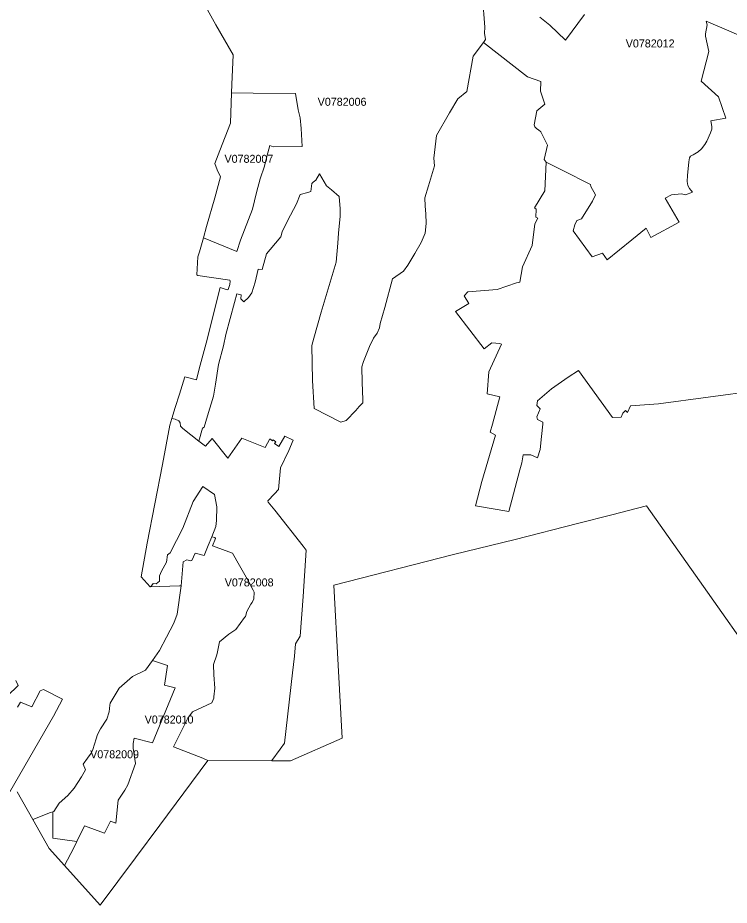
# Model space of a CAD drawing. Extents: x 369010 to 735936, y 6377141 to 6616555.
# Drawn here: x 539957 to 548842, y 6422978 to 6434066 of the extents above; entities that cross this region are included whole.
import ezdxf
from ezdxf.enums import TextEntityAlignment as Align

# ---------------------------------------------------------------- set-up
doc = ezdxf.new("R2010")
doc.units = 0
doc.header["$LTSCALE"] = 40
doc.layers.add('3', color=7, linetype='Continuous', lineweight=13)
doc.layers.add('4', color=7, linetype='Continuous')

msp = doc.modelspace()

# ---------------------------------------------------------------- linework, layer by layer
at = {"layer": '3'}
for points in [[(543656.81, 6429185.54), (543992.12, 6429012.59), (544058.65, 6429035.93), (544178.48, 6429159.39), (544221.34, 6429207.88), (544266.69, 6429253.4), (544266.69, 6429298.08), (544257.59, 6429507.94), (544252.46, 6429706.71), (544275.79, 6429769.77), (544351.1, 6429957.45), (544397.94, 6430061.39), (544443.28, 6430126.27), (544474.4, 6430193.29), (544484.83, 6430247.75), (544541.93, 6430447.18), (544635.43, 6430805), (544773.13, 6430901.16), (544826.26, 6430974.64), (544915.96, 6431120.12), (544994.25, 6431259.97), (545044.89, 6431375.66), (545059.13, 6431495.15), (545053.83, 6431617.29), (545046.22, 6431710.97), (545042.24, 6431814.9), (545085.11, 6431965.51), (545162.57, 6432214.76), (545154.62, 6432310.75), (545184.58, 6432596.58), (545349.09, 6432879.59), (545451.54, 6433052.38), (545565.9, 6433143.24), (545645.84, 6433585.46), (545772.45, 6433756.93), (545800.25, 6433794.66), (545786.02, 6433872.61), (545791.31, 6433947.92), (545758.71, 6434326.26)], [(545758.71, 6434326.26), (545791.31, 6433947.92), (545786.02, 6433872.61), (545800.25, 6433794.66), (545772.45, 6433756.93), (546320.93, 6433329.6), (546490.73, 6433268.36), (546486.93, 6433147.54), (546538.57, 6432985.35), (546441.25, 6432903.59), (546407.49, 6432729.48), (546413.94, 6432704.82), (546438.6, 6432679.99), (546462.1, 6432665.76), (546489.74, 6432641.26), (546571.5, 6432476.26), (546532.61, 6432295.69), (546555.94, 6432262.59), (546764.97, 6432156.01), (547110.88, 6431982.39), (547112.2, 6431956.41), (547171.78, 6431855.12), (547134.21, 6431775.84), (546996.35, 6431552.58), (546939.09, 6431533.05), (546915.75, 6431479.76), (546893.74, 6431403.13), (547129.08, 6431078.41), (547257.68, 6431126.41), (547318.75, 6431043.32), (547626.42, 6431293.07), (547804.67, 6431438.71), (547861.27, 6431320.54), (548218.1, 6431510.87), (548043.66, 6431813.08), (548122.77, 6431855.95), (548247.56, 6431866.37), (548295.56, 6431853.3), (548382.28, 6431887.39), (548345.87, 6431934.23), (548323.86, 6431970.48), (548317.24, 6432022.44), (548319.88, 6432095.27), (548335.44, 6432267.89), (548347.03, 6432314.56), (548360.1, 6432336.74), (548389.89, 6432354.94), (548452.29, 6432390.03), (548496.48, 6432428.92), (548535.37, 6432480.89), (548561.36, 6432523.76), (548606.37, 6432627.36), (548625.9, 6432675.52), (548625.9, 6432707.96), (548614.15, 6432776.81), (548799.85, 6432811.9), (548709.32, 6433076.87), (548489.86, 6433275.64), (548585.52, 6433643.56), (548545.3, 6433834.55), (548545.14, 6433865.5), (548567.31, 6433978.37), (548555.56, 6434025.21), (548836.09, 6433904.39), (549716.24, 6433518.44)], [(542327.65, 6434165.22), (542431.09, 6433978.37), (542645.75, 6433601.19), (542629.69, 6433233.27), (542626.05, 6433128.84), (542895.82, 6433122.38), (543425.6, 6433119.57), (543457.87, 6432915.34), (543481.71, 6432816.86), (543494.62, 6432682.47), (543508.85, 6432458.88), (543147.06, 6432455.07), (543104.36, 6432470.63), (543068.11, 6432333.59), (543038.49, 6432211.95), (542985.36, 6432053.23), (542940.18, 6431885.08), (542887.22, 6431675.71), (542737.27, 6431287.11), (542690.76, 6431146.1), (542276.34, 6431317.56), (542227.68, 6431143.62), (542205.01, 6431079.24), (542194.91, 6430855.15), (542206.66, 6430846.87), (542605.86, 6430789.77), (542610.16, 6430776.37), (542603.38, 6430732.01), (542585.5, 6430672.43), (542572.59, 6430666.47), (542482.72, 6430697.09), (542460.05, 6430598.45), (542393.85, 6430329.5), (542307.79, 6430000.98), (542258.63, 6429819.59), (542222.88, 6429681.23), (542189.62, 6429542.04), (542042.48, 6429580.76), (541977.44, 6429363.46), (541923.82, 6429196.46), (541883.1, 6429061.58), (541924.31, 6429050.99), (541968.17, 6429030.3), (541986.21, 6429006.96), (541988.86, 6428965.59), (542019.64, 6428935.96), (542219.9, 6428774.43), (542263.93, 6428939.93), (542283.29, 6428952.18), (542327.15, 6429093.02), (542399.64, 6429337.47), (542426.62, 6429489.74), (542464.02, 6429734.19), (542524.93, 6429966.06), (542555.88, 6430109.55), (542662.3, 6430509.24), (542691.92, 6430617.81), (542746.21, 6430603.58), (542743.72, 6430554.59), (542779.8, 6430517.02), (542839.22, 6430569.98), (542880.6, 6430629.56), (542920.48, 6430763.95), (542960.53, 6430926.81), (543010.85, 6430921.68), (543062.48, 6431115.48), (543108, 6431169.11), (543241.06, 6431329.31), (543259.27, 6431391.38), (543327.13, 6431528.91), (543439.67, 6431740.92), (543482.37, 6431857.93), (543579.19, 6431881.27), (543615.43, 6431896.83), (543628.34, 6431997.62), (543647.71, 6432010.53), (543677.5, 6432039), (543726.49, 6432116.45), (543782.1, 6432016.98), (543814.37, 6431967.83), (543873.95, 6431914.87), (543970.94, 6431832.12), (543985.17, 6431677.04), (543983.68, 6431589.32), (543962.99, 6431373.34), (543953.56, 6431249.04), (543934.19, 6431013.86), (543747.01, 6430390.08), (543653.67, 6430062.38), (543629.17, 6429970.69), (543638.44, 6429535.58), (543656.81, 6429185.54)], [(542307.79, 6430000.98), (542393.85, 6430329.5), (542460.05, 6430598.45), (542482.72, 6430697.09), (542572.59, 6430666.47), (542585.5, 6430672.43), (542603.38, 6430732.01), (542610.16, 6430776.37), (542605.86, 6430789.77), (542206.66, 6430846.87), (542194.91, 6430855.15), (542205.01, 6431079.24), (542227.68, 6431143.62), (542276.34, 6431317.56), (542315.4, 6431456.75), (542417.85, 6431816.23), (542487.69, 6432079.87), (542446.98, 6432166.1), (542417.18, 6432244.55), (542481.57, 6432407.74), (542547.77, 6432580.19), (542612.48, 6432750.5), (542626.05, 6433128.84), (542629.69, 6433233.27), (542645.75, 6433601.19), (542431.09, 6433978.37), (542327.65, 6434165.22)], [(547035.41, 6434107.63), (546796.59, 6433785.89), (546602.28, 6433973.74), (546476.34, 6434075.03)], [(546476.34, 6434075.03), (546602.28, 6433973.74), (546796.59, 6433785.89), (547035.41, 6434107.63)], [(549716.24, 6433518.44), (548836.09, 6433904.39), (548555.56, 6434025.21), (548567.31, 6433978.37), (548545.14, 6433865.5), (548545.3, 6433834.55), (548585.52, 6433643.56), (548489.86, 6433275.64), (548709.32, 6433076.87), (548799.85, 6432811.9), (548614.15, 6432776.81), (548625.9, 6432707.96), (548625.9, 6432675.52), (548606.37, 6432627.36), (548561.36, 6432523.76), (548535.37, 6432480.89), (548496.48, 6432428.92), (548452.29, 6432390.03), (548389.89, 6432354.94), (548360.1, 6432336.74), (548347.03, 6432314.56), (548335.44, 6432267.89), (548319.88, 6432095.27), (548317.24, 6432022.44), (548323.86, 6431970.48), (548345.87, 6431934.23), (548382.28, 6431887.39), (548295.56, 6431853.3), (548247.56, 6431866.37), (548122.77, 6431855.95), (548043.66, 6431813.08), (548218.1, 6431510.87), (547861.27, 6431320.54), (547804.67, 6431438.71), (547626.42, 6431293.07), (547318.75, 6431043.32), (547257.68, 6431126.41), (547129.08, 6431078.41), (546893.74, 6431403.13), (546915.75, 6431479.76), (546939.09, 6431533.05), (546996.35, 6431552.58), (547134.21, 6431775.84), (547171.78, 6431855.12), (547112.2, 6431956.41), (547110.88, 6431982.39), (546764.97, 6432156.01), (546555.94, 6432262.59), (546537.57, 6431902.79), (546408.81, 6431690.11), (546432.15, 6431673.07), (546425.69, 6431574.43), (546450.35, 6431562.67), (546413.94, 6431492.5), (546381.34, 6431222.89), (546258.7, 6430952.63), (546227.42, 6430761.64), (546187.2, 6430753.86), (545943.58, 6430673.09), (545578.81, 6430642.64), (545533.46, 6430593.32), (545589.23, 6430494.68), (545425.22, 6430395.54), (545781.55, 6429929.32), (545877.54, 6430004.79), (545978.83, 6429998.17), (545997.04, 6429989.06), (545840.8, 6429643.99), (545820.44, 6429366.6), (545976.18, 6429329.86), (545883.67, 6428986.94), (545858.51, 6428886.97), (545922.23, 6428852.05), (545752.75, 6428274.44), (545675.3, 6427966.77), (546087.57, 6427899.08), (546225.1, 6428419.59), (546250.92, 6428504), (546269.29, 6428607.1), (546362.8, 6428606.44), (546447.7, 6428568.21), (546481.14, 6428672.81), (546497.35, 6428835.5), (546514.9, 6428990.74), (546515.56, 6429015.4), (546449.36, 6429048.5), (546438.93, 6429078.96), (546480.64, 6429181.73), (546438.93, 6429223.28), (546446.88, 6429280.37), (546623.3, 6429431.15), (546828.53, 6429573.98), (546958.45, 6429661.03), (547384.29, 6429073.83), (547490.71, 6429075.15)], [(546486.93, 6433147.54), (546490.73, 6433268.36), (546320.93, 6433329.6), (545772.45, 6433756.93), (545645.84, 6433585.46), (545565.9, 6433143.24), (545451.54, 6433052.38), (545349.09, 6432879.59), (545184.58, 6432596.58), (545154.62, 6432310.75), (545162.57, 6432214.76), (545085.11, 6431965.51), (545042.24, 6431814.9), (545046.22, 6431710.97), (545053.83, 6431617.29), (545059.13, 6431495.15), (545044.89, 6431375.66), (544994.25, 6431259.97), (544915.96, 6431120.12), (544826.26, 6430974.64), (544773.13, 6430901.16), (544635.43, 6430805), (544541.93, 6430447.18), (544484.83, 6430247.75), (544474.4, 6430193.29), (544443.28, 6430126.27), (544397.94, 6430061.39), (544351.1, 6429957.45), (544275.79, 6429769.77), (544252.46, 6429706.71), (544257.59, 6429507.94), (544266.69, 6429298.08), (544266.69, 6429253.4), (544221.34, 6429207.88), (544178.48, 6429159.39), (544058.65, 6429035.93), (543992.12, 6429012.59), (543656.81, 6429185.54), (543638.44, 6429535.58), (543629.17, 6429970.69), (543653.67, 6430062.38), (543747.01, 6430390.08), (543934.19, 6431013.86), (543953.56, 6431249.04), (543962.99, 6431373.34), (543983.68, 6431589.32), (543985.17, 6431677.04), (543970.94, 6431832.12), (543873.95, 6431914.87), (543814.37, 6431967.83), (543782.1, 6432016.98), (543726.49, 6432116.45), (543677.5, 6432039), (543647.71, 6432010.53), (543628.34, 6431997.62), (543615.43, 6431896.83), (543579.19, 6431881.27), (543482.37, 6431857.93), (543439.67, 6431740.92), (543327.13, 6431528.91), (543259.27, 6431391.38), (543241.06, 6431329.31), (543108, 6431169.11), (543062.48, 6431115.48), (543010.85, 6430921.68), (542960.53, 6430926.81), (542920.48, 6430763.95), (542880.6, 6430629.56), (542839.22, 6430569.98), (542779.8, 6430517.02), (542743.72, 6430554.59), (542746.21, 6430603.58), (542691.92, 6430617.81), (542662.3, 6430509.24), (542555.88, 6430109.55), (542524.93, 6429966.06), (542464.02, 6429734.19), (542426.62, 6429489.74), (542399.64, 6429337.47), (542327.15, 6429093.02), (542283.29, 6428952.18), (542263.93, 6428939.93), (542219.9, 6428774.43), (542300.84, 6428714.19), (542386.24, 6428811.34), (542580.87, 6428565.07), (542756.47, 6428812.16), (543046.76, 6428698.3), (543106.34, 6428804.38), (543139.94, 6428781.71), (543148.38, 6428793.96), (543178.01, 6428767.48), (543165.1, 6428746.13), (543218.06, 6428710.54), (543290.22, 6428839.47), (543398.13, 6428789.66), (543340.7, 6428661.72), (543236.1, 6428442.1), (543212.76, 6428172.49), (543164.44, 6428120.19)], [(549198.71, 6429410.63), (547958.09, 6429243.96), (547607.56, 6429217.98), (547571.14, 6429134.9), (547547.81, 6429158.23), (547511.56, 6429127.12), (547490.71, 6429075.15), (547384.29, 6429073.83), (546958.45, 6429661.03), (546828.53, 6429573.98), (546623.3, 6429431.15), (546446.88, 6429280.37), (546438.93, 6429223.28), (546480.64, 6429181.73), (546438.93, 6429078.96), (546449.36, 6429048.5), (546515.56, 6429015.4), (546514.9, 6428990.74), (546497.35, 6428835.5), (546481.14, 6428672.81), (546447.7, 6428568.21), (546362.8, 6428606.44), (546269.29, 6428607.1), (546250.92, 6428504), (546225.1, 6428419.59), (546087.57, 6427899.08), (545675.3, 6427966.77), (545752.75, 6428274.44), (545922.23, 6428852.05), (545858.51, 6428886.97), (545883.67, 6428986.94), (545976.18, 6429329.86), (545820.44, 6429366.6), (545840.8, 6429643.99), (545997.04, 6429989.06), (545978.83, 6429998.17), (545877.54, 6430004.79), (545781.55, 6429929.32), (545425.22, 6430395.54), (545589.23, 6430494.68), (545533.46, 6430593.32), (545578.81, 6430642.64), (545943.58, 6430673.09), (546187.2, 6430753.86), (546227.42, 6430761.64), (546258.7, 6430952.63), (546381.34, 6431222.89), (546413.94, 6431492.5), (546450.35, 6431562.67), (546425.69, 6431574.43), (546432.15, 6431673.07), (546408.81, 6431690.11), (546537.57, 6431902.79), (546555.94, 6432262.59), (546532.61, 6432295.69), (546571.5, 6432476.26), (546489.74, 6432641.26), (546462.1, 6432665.76), (546438.6, 6432679.99), (546413.94, 6432704.82), (546407.49, 6432729.48), (546441.25, 6432903.59), (546538.57, 6432985.35), (546486.93, 6433147.54)], [(539950.18, 6424395.19), (540145.31, 6424048.3), (540366.59, 6424136.68), (540392.91, 6424144.45), (540393.07, 6424144.45), (540408.3, 6424151.24), (540472.35, 6424255.51), (540582.9, 6424349.35), (540662.84, 6424440.21), (540751.88, 6424584.53), (540802.2, 6424670.59), (540773.9, 6424741.76), (540829.34, 6424817.72), (540872.87, 6424879.62), (540896.04, 6424923.15), (540934.77, 6425056.05), (540951.48, 6425110.17), (540989.05, 6425180.67), (541068, 6425304.97), (541096.46, 6425393.35), (541106.72, 6425478.75), (541112.35, 6425501.75), (541222.41, 6425690.59), (541387.92, 6425836.73), (541550.61, 6425914.85), (541639.15, 6426037.49), (541728.36, 6426161.29), (541815.41, 6426329.44), (541906.77, 6426501.07), (541949.47, 6426613.61), (541997.96, 6426969.28), (541975.45, 6426969.44), (541612.01, 6426954.88), (541496.49, 6427081.49), (541574.6, 6427502.86), (541667.95, 6427993.91), (541763.94, 6428483.47), (541857.78, 6428977.5), (541883.1, 6429061.58), (541923.82, 6429196.46), (541977.44, 6429363.46), (542042.48, 6429580.76), (542189.62, 6429542.04), (542222.88, 6429681.23), (542258.63, 6429819.59), (542307.79, 6430000.98)], [(547490.71, 6429075.15), (547511.56, 6429127.12), (547547.81, 6429158.23), (547571.14, 6429134.9), (547607.56, 6429217.98), (547958.09, 6429243.96), (549198.71, 6429410.63)], [(543164.44, 6428120.19), (543081.35, 6428032.47), (543084.5, 6428015.59), (543167.91, 6427916.13), (543520.43, 6427464.46), (543559.16, 6427413.49), (543521.43, 6426834.23), (543484.02, 6426339.2), (543427.09, 6426242.55), (543412.19, 6426090.12), (543389.02, 6425880.59), (543286.08, 6425002.76), (543235.77, 6424929.77), (543130.84, 6424785.29), (543128.85, 6424783.3), (543363.7, 6424782.14), (544010, 6425066.97), (543960.18, 6425978.24), (543906.22, 6426977.22), (545400.23, 6427361.85), (546169.99, 6427549.04), (546947.36, 6427747.64), (547376.84, 6427857.04), (547808.48, 6427966.77), (548468.67, 6427030.84), (549255.64, 6425914.69)], [(539827.21, 6425592.78), (539962.1, 6425725.68), (539932.14, 6425787.74)], [(539932.14, 6425787.74), (539962.1, 6425725.68), (539827.21, 6425592.78)], [(539858.16, 6424393.87), (540403.99, 6425339.23), (540517.53, 6425553.56), (540276.39, 6425673.55), (540237.83, 6425656.33), (540132.9, 6425459.22), (539991.56, 6425514.99), (539955.15, 6425454.92)], [(539955.15, 6425454.92), (539991.56, 6425514.99), (540132.9, 6425459.22), (540237.83, 6425656.33), (540276.39, 6425673.55), (540517.53, 6425553.56), (540403.99, 6425339.23), (539858.16, 6424393.87)]]:
    msp.add_lwpolyline(points, dxfattribs=at)
for points in [[(542626.05, 6433128.84), (542612.48, 6432750.5), (542547.77, 6432580.19), (542481.57, 6432407.74), (542417.18, 6432244.55), (542446.98, 6432166.1), (542487.69, 6432079.87), (542417.85, 6431816.23), (542315.4, 6431456.75), (542276.34, 6431317.56), (542690.76, 6431146.1), (542737.27, 6431287.11), (542887.22, 6431675.71), (542940.18, 6431885.08), (542985.36, 6432053.23), (543038.49, 6432211.95), (543068.11, 6432333.59), (543104.36, 6432470.63), (543147.06, 6432455.07), (543508.85, 6432458.88), (543494.62, 6432682.47), (543481.71, 6432816.86), (543457.87, 6432915.34), (543425.6, 6433119.57), (542895.82, 6433122.38)], [(541883.1, 6429061.58), (541857.78, 6428977.5), (541763.94, 6428483.47), (541667.95, 6427993.91), (541574.6, 6427502.86), (541496.49, 6427081.49), (541612.01, 6426954.88), (541629.05, 6426969.28), (541647.09, 6426997.74), (541683.34, 6426995.1), (541727.2, 6427028.69), (541727.2, 6427095.89), (541750.37, 6427152.82), (541812.43, 6427266.52), (541825.34, 6427357.05), (541861.59, 6427381.71), (542016.83, 6427688.56), (542149.07, 6428024.36), (542269.22, 6428210.56), (542415.36, 6428111.59), (542442.51, 6427957.17), (542438.53, 6427785.87), (542430.09, 6427708.91), (542379.12, 6427581.64), (542418.67, 6427571.88), (542426.95, 6427558.97), (542390.87, 6427467.77), (542639.46, 6427375.59), (542726.35, 6427222.17), (542809.1, 6427079.34), (542846.67, 6427011.65), (542896.98, 6426916.65), (542909.23, 6426889.5), (542903.44, 6426806.26), (542886.06, 6426759.75), (542866.03, 6426739.06), (542819.53, 6426648.53), (542800.16, 6426584.65), (542790.23, 6426573.39), (542679.18, 6426421.46), (542592.45, 6426365.19), (542477.43, 6426270.19), (542452.6, 6426143.08), (542442.84, 6426106.17), (542402.29, 6425987.84), (542406.59, 6425856.59), (542416.19, 6425691.09), (542406.26, 6425580.86), (542405.6, 6425566.13), (542379.12, 6425509.2), (542137.65, 6425394.01), (542082.2, 6425313.74), (541900.32, 6424956.42), (542266.58, 6424815.24), (542329.96, 6424786.78), (542329.96, 6424786.78), (543128.85, 6424783.3), (543130.84, 6424785.29), (543235.77, 6424929.77), (543286.08, 6425002.76), (543389.02, 6425880.59), (543412.19, 6426090.12), (543427.09, 6426242.55), (543484.02, 6426339.2), (543521.43, 6426834.23), (543559.16, 6427413.49), (543520.43, 6427464.46), (543167.91, 6427916.13), (543084.5, 6428015.59), (543081.35, 6428032.47), (543164.44, 6428120.19), (543212.76, 6428172.49), (543236.1, 6428442.1), (543340.7, 6428661.72), (543398.13, 6428789.66), (543290.22, 6428839.47), (543218.06, 6428710.54), (543165.1, 6428746.13), (543178.01, 6428767.48), (543148.38, 6428793.96), (543139.94, 6428781.71), (543106.34, 6428804.38), (543046.76, 6428698.3), (542756.47, 6428812.16), (542580.87, 6428565.07), (542386.24, 6428811.34), (542300.84, 6428714.19), (542219.9, 6428774.43), (542019.64, 6428935.96), (541988.86, 6428965.59), (541986.21, 6429006.96), (541968.17, 6429030.3), (541924.31, 6429050.99)], [(541612.01, 6426954.88), (541975.45, 6426969.44), (541997.96, 6426969.28), (542024.44, 6427268.01), (542068.47, 6427293.17), (542114.31, 6427279.6), (542130.37, 6427286.71), (542171.25, 6427375.59), (542283.62, 6427347.78), (542336.58, 6427472.74), (542379.12, 6427581.64), (542430.09, 6427708.91), (542438.53, 6427785.87), (542442.51, 6427957.17), (542415.36, 6428111.59), (542269.22, 6428210.56), (542149.07, 6428024.36), (542016.83, 6427688.56), (541861.59, 6427381.71), (541825.34, 6427357.05), (541812.43, 6427266.52), (541750.37, 6427152.82), (541727.2, 6427095.89), (541727.2, 6427028.69), (541683.34, 6426995.1), (541647.09, 6426997.74), (541629.05, 6426969.28)], [(542379.12, 6427581.64), (542336.58, 6427472.74), (542283.62, 6427347.78), (542171.25, 6427375.59), (542130.37, 6427286.71), (542114.31, 6427279.6), (542068.47, 6427293.17), (542024.44, 6427268.01), (541997.96, 6426969.28), (541949.47, 6426613.61), (541906.77, 6426501.07), (541815.41, 6426329.44), (541728.36, 6426161.29), (541639.15, 6426037.49), (541827.83, 6425973.27), (541790.26, 6425729.32), (541922.66, 6425694.9), (541640.64, 6425006.9), (541409.27, 6425064.33), (541397.02, 6424999.12), (541397.68, 6424940.86), (541426.15, 6424749.21), (541329.66, 6424480.76), (541295.4, 6424415.38), (541211.98, 6424289.44), (541183.02, 6424004.93), (541113.34, 6424028.27), (541039.7, 6423880.81), (540791.6, 6423970.68), (540693.96, 6423773.73), (540658.54, 6423693.95), (540540.37, 6423474), (540986.4, 6422978.31), (541427.31, 6423571.81), (541729.85, 6423980.11), (542329.96, 6424786.78), (542266.58, 6424815.24), (541900.32, 6424956.42), (542082.2, 6425313.74), (542137.65, 6425394.01), (542379.12, 6425509.2), (542405.6, 6425566.13), (542406.26, 6425580.86), (542416.19, 6425691.09), (542406.59, 6425856.59), (542402.29, 6425987.84), (542442.84, 6426106.17), (542452.6, 6426143.08), (542477.43, 6426270.19), (542592.45, 6426365.19), (542679.18, 6426421.46), (542790.23, 6426573.39), (542800.16, 6426584.65), (542819.53, 6426648.53), (542866.03, 6426739.06), (542886.06, 6426759.75), (542903.44, 6426806.26), (542909.23, 6426889.5), (542896.98, 6426916.65), (542846.67, 6427011.65), (542809.1, 6427079.34), (542726.35, 6427222.17), (542639.46, 6427375.59), (542390.87, 6427467.77), (542426.95, 6427558.97), (542418.67, 6427571.88)], [(541639.15, 6426037.49), (541550.61, 6425914.85), (541387.92, 6425836.73), (541222.41, 6425690.59), (541112.35, 6425501.75), (541106.72, 6425478.75), (541096.46, 6425393.35), (541068, 6425304.97), (540989.05, 6425180.67), (540951.48, 6425110.17), (540934.77, 6425056.05), (540896.04, 6424923.15), (540872.87, 6424879.62), (540829.34, 6424817.72), (540773.9, 6424741.76), (540802.2, 6424670.59), (540751.88, 6424584.53), (540662.84, 6424440.21), (540582.9, 6424349.35), (540472.35, 6424255.51), (540408.3, 6424151.24), (540393.07, 6424144.45), (540396.71, 6424122.94), (540395.22, 6424038.04), (540394.39, 6423818.41), (540693.96, 6423773.73), (540791.6, 6423970.68), (541039.7, 6423880.81), (541113.34, 6424028.27), (541183.02, 6424004.93), (541211.98, 6424289.44), (541295.4, 6424415.38), (541329.66, 6424480.76), (541426.15, 6424749.21), (541397.68, 6424940.86), (541397.02, 6424999.12), (541409.27, 6425064.33), (541640.64, 6425006.9), (541922.66, 6425694.9), (541790.26, 6425729.32), (541827.83, 6425973.27)], [(540393.07, 6424144.45), (540392.91, 6424144.45), (540366.59, 6424136.68), (540145.31, 6424048.3), (540348.88, 6423686.5), (540540.37, 6423474), (540658.54, 6423693.95), (540693.96, 6423773.73), (540394.39, 6423818.41), (540395.22, 6424038.04), (540396.71, 6424122.94)]]:
    msp.add_lwpolyline(points, close=True, dxfattribs=at)

# ---------------------------------------------------------------- texts
at = {"layer": '4'}
for s, p in [('V0782012', (547854.68, 6433695.53)), ('V0782006', (544007.04, 6432966.55)), ('V0782007', (542843.59, 6432254.11)), ('V0782008', (542846.67, 6426961.65)), ('V0782010', (541846.7, 6425248.68)), ('V0782009', (541166.17, 6424814.69))]:
    msp.add_text(s, height=100, dxfattribs=at).set_placement(p, align=Align.CENTER)

doc.saveas('drawing.dxf')
